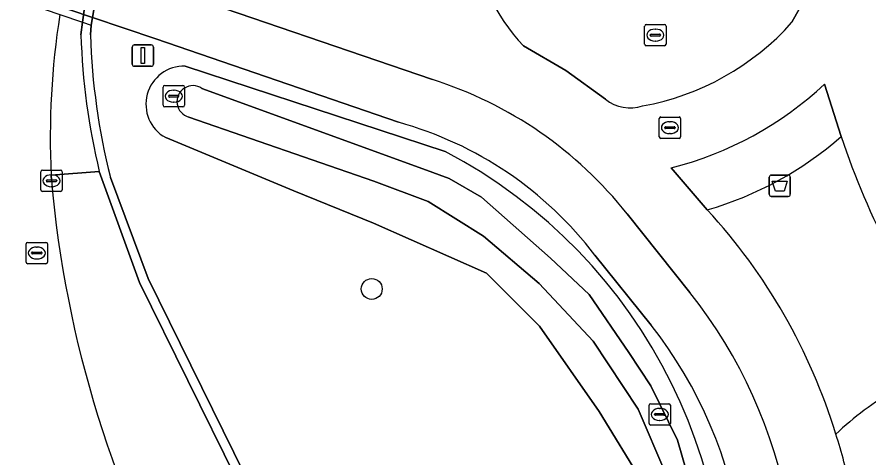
# Model space of a CAD drawing. Extents: x 161477 to 163040, y 383680 to 384871.
# Drawn here: x 162828.52 to 162868.4, y 384216.77 to 384237.44 of the extents above; entities that cross this region are included whole.
import ezdxf

# ---------------------------------------------------------------- set-up
doc = ezdxf.new("R2010")
doc.units = 0
for name, color, linetype in [('IMGEO_Afvalbak', 7, 'Continuous'), ('IMGEO_Berm_open', 7, 'Continuous'), ('IMGEO_Boom', 7, 'Continuous'), ('IMGEO_Fietspad_gesloten', 7, 'Continuous'), ('IMGEO_Greppel_droge_sloot', 7, 'Continuous'), ('IMGEO_Groenvoorziening', 7, 'Continuous'), ('IMGEO_Kolk', 7, 'Continuous'), ('IMGEO_Lichtmast', 7, 'Continuous'), ('IMGEO_Muur', 7, 'Continuous'), ('IMGEO_Oever', 7, 'Continuous'), ('IMGEO_Rijbaan_regionaal_gesloten', 7, 'Continuous'), ('IMGEO_Rioolput', 7, 'Continuous'), ('IMGEO_Tunneldeel', 7, 'Continuous'), ('IMGEO_Verkeerseiland_groen', 7, 'Continuous'), ('IMGEO_Voetpad_halfverhard', 7, 'Continuous'), ('IMGEO_Voetpad_open', 7, 'Continuous')]:
    doc.layers.add(name, color=color, linetype=linetype)

msp = doc.modelspace()

# ---------------------------------------------------------------- linework, layer by layer
at = {"layer": 'IMGEO_Afvalbak'}
for p, q in [((162863.831, 384230.031), (162864.621, 384230.031)), ((162864.621, 384230.031), (162863.831, 384230.031)), ((162863.731, 384229.131), (162863.731, 384229.931)), ((162863.731, 384229.931), (162863.731, 384229.131)), ((162864.721, 384229.931), (162864.721, 384229.131)), ((162864.721, 384229.131), (162864.721, 384229.931)), ((162864.621, 384229.031), (162863.831, 384229.031)), ((162863.831, 384229.031), (162864.621, 384229.031))]:
    msp.add_line(p, q, dxfattribs=at)
msp.add_lwpolyline([(162863.874, 384229.745), (162864.578, 384229.745), (162864.429, 384229.275), (162864.023, 384229.275), (162863.874, 384229.745)], dxfattribs=at)
for centre, start, end in [((162863.831, 384229.931), 90, 180), ((162863.831, 384229.931), 90, 180), ((162864.621, 384229.931), 0, 90), ((162864.621, 384229.931), 360, 90), ((162863.831, 384229.131), 180, 270), ((162863.831, 384229.131), 180, 270), ((162864.621, 384229.131), 270, 0), ((162864.621, 384229.131), 270, 0)]:
    msp.add_arc(centre, 0.1, start, end, dxfattribs=at)
at = {"layer": 'IMGEO_Berm_open'}
for points in [[(162831.515, 384236.603), (162831.582, 384237.2), (162831.95, 384239.787), (162832.678, 384242.615), (162832.917, 384243.228), (162834.012, 384246.039), (162834.111, 384246.234), (162835.203, 384248.385), (162836.352, 384250)], [(162838.782, 384215.812), (162834.262, 384225.001), (162832.375, 384230.194), (162830.12, 384230.034), (162830.132, 384229.79)], [(162830.12, 384230.034), (162832.375, 384230.194)]]:
    msp.add_lwpolyline(points, dxfattribs=at)
for centre, radius, start, end in [((162867.895, 384231.771), 37.815, 171.1924, 182.6326), ((162862.787, 384237.537), 31.286, 181.7108, 193.5745), ((162882.705, 384234.397), 52.775, 185.0079, 209.5254)]:
    msp.add_arc(centre, radius, start, end, dxfattribs=at)
at = {"layer": 'IMGEO_Boom'}
msp.add_circle((162845.128, 384224.694), 0.489, dxfattribs=at)
at = {"layer": 'IMGEO_Fietspad_gesloten'}
for points in [[(162836.778, 384245.485), (162836.082, 384245.65), (162835.227, 384245.852), (162834.472, 384246.111), (162834.358, 384245.916), (162833.299, 384243.1), (162833.066, 384242.48), (162832.465, 384239.782), (162835.636, 384238.743), (162847.965, 384234.506)], [(162865.669, 384244.185), (162865.508, 384238.503), (162864.796, 384237.193)], [(162856.071, 384233.586), (162854.205, 384234.937), (162852.231, 384236.088)], [(162866.323, 384234.297), (162867.103, 384231.84)], [(162860.835, 384228.402), (162859.15, 384230.37)], [(162857.087, 384228.208), (162860.023, 384224.531)]]:
    msp.add_lwpolyline(points, dxfattribs=at)
for centre, radius, start, end in [((162858.209, 384241.841), 8.297, 145.0478, 223.8997), ((162855.636, 384245.346), 12.263, 280.1966, 318.328), ((162842.291, 384216.533), 18.847, 38.2763, 72.4798), ((162855.118, 384246.25), 16.384, 284.248, 313.1507), ((162857.225, 384235.039), 1.856, 231.5418, 288.2729), ((162901.004, 384242.979), 35.684, 198.1888, 217.5053), ((162840.649, 384209.877), 27.398, 16.9993, 42.5432), ((162841.924, 384210.213), 23.078, 342.2232, 38.3483), ((162878.219, 384204.889), 14.919, 105.8043, 135.8795), ((162851.14, 384212.534), 16.597, 9.5052, 18.8149)]:
    msp.add_arc(centre, radius, start, end, dxfattribs=at)
at = {"layer": 'IMGEO_Greppel_droge_sloot'}
for points in [[(162860.249, 384214.801), (162859.438, 384217.609), (162858.196, 384220.147), (162857.165, 384221.718), (162855.307, 384224.441), (162853.498, 384226.142), (162850.258, 384229.004), (162848.746, 384229.868), (162847.524, 384230.331), (162837.178, 384234.095)], [(162836.565, 384232.752), (162845.219, 384229.741), (162847.774, 384228.788), (162850.366, 384227.168), (162852.96, 384224.952), (162855.496, 384222.253), (162857.602, 384219.067), (162858.888, 384216.029)]]:
    msp.add_lwpolyline(points, dxfattribs=at)
msp.add_arc((162836.759, 384233.475), 0.749, 55.9202, 255.012, dxfattribs=at)
at = {"layer": 'IMGEO_Groenvoorziening'}
for points in [[(162832.056, 384237.424), (162831.993, 384237.055), (162831.956, 384236.611)], [(162846.375, 384232.506), (162835.024, 384236.417), (162832.056, 384237.424)], [(162836.398, 384235.14), (162848.559, 384231.138)], [(162861.33, 384205.232), (162858.723, 384198.355), (162857.48, 384197.468), (162856.07, 384198.08), (162855.431, 384199.59), (162856.193, 384201.446), (162857.765, 384206.891), (162858.527, 384211.936), (162857.82, 384215.604), (162855.777, 384218.952), (162852.979, 384222.955), (162850.505, 384225.43), (162845.203, 384227.784), (162841.477, 384229.297), (162835.483, 384231.786)], [(162832.896, 384229.924), (162834.663, 384225.185), (162839.172, 384216.017), (162843.998, 384206.978), (162849.089, 384198.246), (162850.636, 384195.986), (162852.377, 384193.871), (162854.035, 384192.137), (162856.104, 384190.401), (162856.341, 384190.248), (162861.144, 384202.523)], [(162858.203, 384222.993), (162855.572, 384226.284)]]:
    msp.add_lwpolyline(points, dxfattribs=at)
for centre, radius, start, end in [((162863.215, 384237.596), 31.275, 181.8041, 194.1993), ((162836.345, 384233.353), 1.788, 88.3122, 241.1689), ((162841.743, 384215.751), 17.383, 37.2948, 74.5465), ((162837.16, 384209.418), 24.53, 350.1755, 62.3088), ((162841.95, 384210.212), 20.676, 338.1696, 38.1823)]:
    msp.add_arc(centre, radius, start, end, dxfattribs=at)
at = {"layer": 'IMGEO_Kolk'}
for p, q in [((162857.902, 384236.166), (162857.902, 384237.018)), ((162857.977, 384237.092), (162858.829, 384237.092)), ((162858.39, 384236.872), (162858.415, 384236.872)), ((162858.903, 384237.018), (162858.903, 384236.166)), ((162858.161, 384236.586), (162858.161, 384236.598)), ((162858.599, 384236.549), (162858.201, 384236.549)), ((162858.204, 384236.635), (162858.602, 384236.635)), ((162858.645, 384236.598), (162858.645, 384236.586)), ((162858.829, 384236.092), (162857.977, 384236.092)), ((162858.413, 384236.312), (162858.388, 384236.312)), ((162835.36, 384233.305), (162835.36, 384234.157)), ((162835.435, 384234.231), (162836.287, 384234.231)), ((162835.848, 384234.011), (162835.873, 384234.011)), ((162836.361, 384234.157), (162836.361, 384233.305)), ((162835.619, 384233.725), (162835.619, 384233.737)), ((162836.057, 384233.688), (162835.659, 384233.688)), ((162835.662, 384233.774), (162836.06, 384233.774)), ((162836.103, 384233.737), (162836.103, 384233.725)), ((162836.287, 384233.231), (162835.435, 384233.231)), ((162835.871, 384233.451), (162835.846, 384233.451)), ((162829.636, 384229.338), (162829.636, 384230.19)), ((162829.711, 384230.264), (162830.563, 384230.264)), ((162830.124, 384230.044), (162830.149, 384230.044)), ((162830.637, 384230.19), (162830.637, 384229.338)), ((162829.895, 384229.758), (162829.895, 384229.77)), ((162830.333, 384229.721), (162829.935, 384229.721)), ((162829.938, 384229.807), (162830.336, 384229.807)), ((162830.379, 384229.77), (162830.379, 384229.758)), ((162830.563, 384229.264), (162829.711, 384229.264)), ((162830.147, 384229.484), (162830.122, 384229.484)), ((162858.184, 384219.315), (162859.036, 384219.315)), ((162858.109, 384218.389), (162858.109, 384219.241)), ((162858.411, 384218.858), (162858.809, 384218.858)), ((162858.597, 384219.095), (162858.622, 384219.095)), ((162859.11, 384219.241), (162859.11, 384218.389)), ((162858.368, 384218.809), (162858.368, 384218.821)), ((162858.806, 384218.772), (162858.408, 384218.772)), ((162858.62, 384218.535), (162858.595, 384218.535)), ((162858.852, 384218.821), (162858.852, 384218.809)), ((162859.036, 384218.315), (162858.184, 384218.315))]:
    msp.add_line(p, q, dxfattribs=at)
for points in [[(162857.902, 384236.166), (162857.902, 384237.018)], [(162857.977, 384237.092), (162858.829, 384237.092)], [(162858.903, 384237.018), (162858.903, 384236.166)], [(162858.829, 384236.092), (162857.977, 384236.092)], [(162835.36, 384233.305), (162835.36, 384234.157)], [(162835.435, 384234.231), (162836.287, 384234.231)], [(162836.361, 384234.157), (162836.361, 384233.305)], [(162836.287, 384233.231), (162835.435, 384233.231)], [(162829.636, 384229.338), (162829.636, 384230.19)], [(162829.711, 384230.264), (162830.563, 384230.264)], [(162830.637, 384230.19), (162830.637, 384229.338)], [(162830.563, 384229.264), (162829.711, 384229.264)], [(162858.184, 384219.315), (162859.036, 384219.315)], [(162858.109, 384218.389), (162858.109, 384219.241)], [(162859.11, 384219.241), (162859.11, 384218.389)], [(162859.036, 384218.315), (162858.184, 384218.315)]]:
    msp.add_lwpolyline(points, dxfattribs=at)
for centre, radius, start, end in [((162857.979, 384237.016), 0.0765, 91.552, 178.448), ((162857.979, 384237.016), 0.0765, 91.552, 178.448), ((162858.827, 384237.016), 0.0765, 1.552, 88.448), ((162858.827, 384237.016), 0.0765, 1.552, 88.448), ((162858.201, 384236.595), 0.0403, 85.8775, 175.7526), ((162858.198, 384236.585), 0.0366, 178.938, 274.7102), ((162858.602, 384236.592), 0.043, 264.8664, 352.4533), ((162858.606, 384236.597), 0.0386, 1.7309, 96.639), ((162857.979, 384236.168), 0.0765, 181.552, 268.448), ((162857.979, 384236.168), 0.0765, 181.552, 268.448), ((162858.827, 384236.168), 0.0765, 271.552, 358.448), ((162858.827, 384236.168), 0.0765, 271.552, 358.448), ((162835.437, 384234.155), 0.0765, 91.552, 178.448), ((162835.437, 384234.155), 0.0765, 91.552, 178.448), ((162836.285, 384234.155), 0.0765, 1.552, 88.448), ((162836.285, 384234.155), 0.0765, 1.552, 88.448), ((162835.659, 384233.734), 0.0403, 85.8775, 175.7526), ((162835.656, 384233.724), 0.0366, 178.938, 274.7102), ((162836.06, 384233.731), 0.043, 264.8664, 352.4533), ((162836.064, 384233.736), 0.0386, 1.7309, 96.639), ((162835.437, 384233.307), 0.0765, 181.552, 268.448), ((162835.437, 384233.307), 0.0765, 181.552, 268.448), ((162836.285, 384233.307), 0.0765, 271.552, 358.448), ((162836.285, 384233.307), 0.0765, 271.552, 358.448), ((162829.713, 384230.188), 0.0765, 91.552, 178.448), ((162829.713, 384230.188), 0.0765, 91.552, 178.448), ((162830.561, 384230.188), 0.0765, 1.552, 88.448), ((162830.561, 384230.188), 0.0765, 1.552, 88.448), ((162829.935, 384229.767), 0.0403, 85.8775, 175.7526), ((162829.932, 384229.757), 0.0366, 178.938, 274.7102), ((162830.336, 384229.764), 0.043, 264.8664, 352.4533), ((162830.34, 384229.769), 0.0386, 1.7309, 96.639), ((162829.713, 384229.34), 0.0765, 181.552, 268.448), ((162829.713, 384229.34), 0.0765, 181.552, 268.448), ((162830.561, 384229.34), 0.0765, 271.552, 358.448), ((162830.561, 384229.34), 0.0765, 271.552, 358.448), ((162858.186, 384219.239), 0.0765, 91.552, 178.448), ((162858.186, 384219.239), 0.0765, 91.552, 178.448), ((162859.034, 384219.239), 0.0765, 1.552, 88.448), ((162859.034, 384219.239), 0.0765, 1.552, 88.448), ((162858.408, 384218.818), 0.0403, 85.8775, 175.7526), ((162858.813, 384218.82), 0.0386, 1.7309, 96.639), ((162858.405, 384218.808), 0.0366, 178.938, 274.7102), ((162858.809, 384218.815), 0.043, 264.8664, 352.4533), ((162858.186, 384218.391), 0.0765, 181.552, 268.448), ((162858.186, 384218.391), 0.0765, 181.552, 268.448), ((162859.034, 384218.391), 0.0765, 271.552, 358.448), ((162859.034, 384218.391), 0.0765, 271.552, 358.448)]:
    msp.add_arc(centre, radius, start, end, dxfattribs=at)
for centre, major_axis, ratio, start_param, end_param in [((162858.389, 384236.592), (-0.387, 0.002), 0.722429, 4.712389, 7.853982), ((162858.414, 384236.592), (-0.39, 0.002), 0.717154, 1.570796, 4.712389), ((162835.847, 384233.731), (-0.387, 0.002), 0.722429, 4.712389, 7.853982), ((162835.872, 384233.731), (-0.39, 0.002), 0.717154, 1.570796, 4.712389), ((162830.123, 384229.764), (-0.387, 0.002), 0.722429, 4.712389, 7.853982), ((162830.148, 384229.764), (-0.39, 0.002), 0.717154, 1.570796, 4.712389), ((162858.596, 384218.815), (-0.387, 0.002), 0.722429, 4.712389, 7.853982), ((162858.621, 384218.815), (-0.39, 0.002), 0.717154, 1.570796, 4.712389)]:
    msp.add_ellipse(centre, major_axis=major_axis, ratio=ratio, start_param=start_param, end_param=end_param, dxfattribs=at)
at = {"layer": 'IMGEO_Lichtmast'}
for p, q in [((162833.914, 384235.23), (162833.914, 384236.03)), ((162833.914, 384236.03), (162833.914, 384235.23)), ((162834.014, 384236.13), (162834.804, 384236.13)), ((162834.804, 384236.13), (162834.014, 384236.13)), ((162834.904, 384236.03), (162834.904, 384235.23)), ((162834.904, 384235.23), (162834.904, 384236.03)), ((162834.804, 384235.13), (162834.014, 384235.13)), ((162834.014, 384235.13), (162834.804, 384235.13))]:
    msp.add_line(p, q, dxfattribs=at)
msp.add_lwpolyline([(162834.334, 384236.005), (162834.484, 384236.005), (162834.484, 384235.255), (162834.334, 384235.255), (162834.334, 384236.005)], dxfattribs=at)
for centre, start, end in [((162834.014, 384236.03), 90, 180), ((162834.014, 384236.03), 90, 180), ((162834.804, 384236.03), 0, 90), ((162834.804, 384236.03), 360, 90), ((162834.014, 384235.23), 180, 270), ((162834.014, 384235.23), 180, 270), ((162834.804, 384235.23), 270, 0), ((162834.804, 384235.23), 270, 0)]:
    msp.add_arc(centre, 0.1, start, end, dxfattribs=at)
at = {"layer": 'IMGEO_Muur'}
for points in [[(162836.352, 384250), (162835.203, 384248.385), (162834.111, 384246.234), (162834.012, 384246.039), (162832.917, 384243.228), (162832.678, 384242.615), (162831.95, 384239.787), (162831.582, 384237.2), (162831.515, 384236.603)], [(162831.956, 384236.611), (162831.993, 384237.055), (162832.056, 384237.424), (162832.431, 384239.627), (162832.465, 384239.782), (162833.066, 384242.48), (162833.299, 384243.1), (162834.358, 384245.916), (162834.472, 384246.111), (162834.667, 384246.444)], [(162832.375, 384230.194), (162834.262, 384225.001), (162838.782, 384215.812), (162843.611, 384206.766), (162848.712, 384198.018), (162850.284, 384195.721), (162852.049, 384193.576), (162854.188, 384191.397), (162855.839, 384190.049), (162858.095, 384188.596), (162860.852, 384187.373), (162861.422, 384187.183), (162864.936, 384186.244), (162866.956, 384185.718), (162873.333, 384185.888), (162878.492, 384187.139), (162881.892, 384188.674), (162889.662, 384192.97)], [(162885.919, 384191.336), (162881.653, 384189.045), (162878.362, 384187.56), (162873.278, 384186.324), (162866.957, 384186.159), (162865.32, 384186.597), (162865.103, 384186.655), (162864.716, 384186.759), (162861.586, 384187.596), (162861.008, 384187.786), (162858.428, 384188.937), (162858.246, 384189.018), (162856.341, 384190.248), (162856.104, 384190.401), (162854.035, 384192.137), (162852.377, 384193.871), (162850.636, 384195.986), (162849.089, 384198.246), (162843.998, 384206.978), (162839.172, 384216.017), (162834.663, 384225.185), (162832.896, 384229.924)]]:
    msp.add_lwpolyline(points, dxfattribs=at)
for centre, radius, start, end in [((162862.787, 384237.537), 31.286, 181.7108, 193.5745), ((162863.215, 384237.596), 31.275, 181.8041, 194.1993)]:
    msp.add_arc(centre, radius, start, end, dxfattribs=at)
at = {"layer": 'IMGEO_Oever'}
for points in [[(162848.559, 384231.138), (162836.398, 384235.14)], [(162837.178, 384234.095), (162847.524, 384230.331), (162848.746, 384229.868), (162850.258, 384229.004), (162853.498, 384226.142), (162855.307, 384224.441), (162857.165, 384221.718), (162858.196, 384220.147), (162859.438, 384217.609), (162860.249, 384214.801)], [(162858.888, 384216.029), (162857.602, 384219.067), (162855.496, 384222.253), (162852.96, 384224.952), (162850.366, 384227.168), (162847.774, 384228.788), (162845.219, 384229.741), (162836.565, 384232.752)], [(162835.483, 384231.786), (162841.477, 384229.297), (162845.203, 384227.784), (162850.505, 384225.43), (162852.979, 384222.955), (162855.777, 384218.952), (162857.82, 384215.604), (162858.527, 384211.936), (162857.765, 384206.891), (162856.193, 384201.446), (162855.431, 384199.59), (162856.07, 384198.08), (162857.48, 384197.468), (162858.723, 384198.355), (162861.33, 384205.232)]]:
    msp.add_lwpolyline(points, dxfattribs=at)
for centre, radius, start, end in [((162836.345, 384233.353), 1.788, 88.3122, 241.1689), ((162836.759, 384233.475), 0.749, 55.9202, 255.012), ((162837.16, 384209.418), 24.53, 350.1755, 62.3088)]:
    msp.add_arc(centre, radius, start, end, dxfattribs=at)
at = {"layer": 'IMGEO_Rijbaan_regionaal_gesloten'}
msp.add_lwpolyline([(162830.132, 384229.79), (162830.12, 384230.034)], dxfattribs=at)
for centre, radius, start, end in [((162867.895, 384231.771), 37.815, 171.1924, 182.6326), ((162882.705, 384234.397), 52.775, 185.0079, 209.5254)]:
    msp.add_arc(centre, radius, start, end, dxfattribs=at)
at = {"layer": 'IMGEO_Rioolput'}
for p, q in [((162858.583, 384231.828), (162858.583, 384232.68)), ((162858.658, 384232.754), (162859.51, 384232.754)), ((162859.071, 384232.534), (162859.096, 384232.534)), ((162859.584, 384232.68), (162859.584, 384231.828)), ((162858.842, 384232.248), (162858.842, 384232.26)), ((162859.28, 384232.211), (162858.882, 384232.211)), ((162858.885, 384232.297), (162859.283, 384232.297)), ((162859.326, 384232.26), (162859.326, 384232.248)), ((162859.51, 384231.754), (162858.658, 384231.754)), ((162859.094, 384231.974), (162859.069, 384231.974)), ((162829.024, 384226.878), (162829.876, 384226.878)), ((162828.949, 384225.952), (162828.949, 384226.804)), ((162829.437, 384226.658), (162829.462, 384226.658)), ((162829.95, 384226.804), (162829.95, 384225.952)), ((162829.208, 384226.372), (162829.208, 384226.384)), ((162829.646, 384226.335), (162829.248, 384226.335)), ((162829.251, 384226.421), (162829.649, 384226.421)), ((162829.46, 384226.098), (162829.435, 384226.098)), ((162829.692, 384226.384), (162829.692, 384226.372)), ((162829.876, 384225.878), (162829.024, 384225.878))]:
    msp.add_line(p, q, dxfattribs=at)
for points in [[(162858.583, 384231.828), (162858.583, 384232.68)], [(162858.658, 384232.754), (162859.51, 384232.754)], [(162859.584, 384232.68), (162859.584, 384231.828)], [(162859.51, 384231.754), (162858.658, 384231.754)], [(162829.024, 384226.878), (162829.876, 384226.878)], [(162828.949, 384225.952), (162828.949, 384226.804)], [(162829.95, 384226.804), (162829.95, 384225.952)], [(162829.876, 384225.878), (162829.024, 384225.878)]]:
    msp.add_lwpolyline(points, dxfattribs=at)
for centre, radius, start, end in [((162858.66, 384232.678), 0.0765, 91.552, 178.448), ((162858.66, 384232.678), 0.0765, 91.552, 178.448), ((162859.508, 384232.678), 0.0765, 1.552, 88.448), ((162859.508, 384232.678), 0.0765, 1.552, 88.448), ((162858.882, 384232.257), 0.0403, 85.8775, 175.7526), ((162858.879, 384232.247), 0.0366, 178.938, 274.7102), ((162859.283, 384232.254), 0.043, 264.8664, 352.4533), ((162859.287, 384232.259), 0.0386, 1.7309, 96.639), ((162858.66, 384231.83), 0.0765, 181.552, 268.448), ((162858.66, 384231.83), 0.0765, 181.552, 268.448), ((162859.508, 384231.83), 0.0765, 271.552, 358.448), ((162859.508, 384231.83), 0.0765, 271.552, 358.448), ((162829.026, 384226.802), 0.0765, 91.552, 178.448), ((162829.026, 384226.802), 0.0765, 91.552, 178.448), ((162829.874, 384226.802), 0.0765, 1.552, 88.448), ((162829.874, 384226.802), 0.0765, 1.552, 88.448), ((162829.248, 384226.381), 0.0403, 85.8775, 175.7526), ((162829.245, 384226.371), 0.0366, 178.938, 274.7102), ((162829.649, 384226.378), 0.043, 264.8664, 352.4533), ((162829.653, 384226.383), 0.0386, 1.7309, 96.639), ((162829.026, 384225.954), 0.0765, 181.552, 268.448), ((162829.026, 384225.954), 0.0765, 181.552, 268.448), ((162829.874, 384225.954), 0.0765, 271.552, 358.448), ((162829.874, 384225.954), 0.0765, 271.552, 358.448)]:
    msp.add_arc(centre, radius, start, end, dxfattribs=at)
for centre, major_axis, ratio, start_param, end_param in [((162859.07, 384232.254), (-0.387, 0.002), 0.722429, 4.712389, 7.853982), ((162859.095, 384232.254), (-0.39, 0.002), 0.717154, 1.570796, 4.712389), ((162829.436, 384226.378), (-0.387, 0.002), 0.722429, 4.712389, 7.853982), ((162829.461, 384226.378), (-0.39, 0.002), 0.717154, 1.570796, 4.712389)]:
    msp.add_ellipse(centre, major_axis=major_axis, ratio=ratio, start_param=start_param, end_param=end_param, dxfattribs=at)
at = {"layer": 'IMGEO_Tunneldeel'}
msp.add_lwpolyline([(162834.358, 384245.916), (162834.472, 384246.111), (162834.111, 384246.234), (162833.089, 384246.584), (162815.267, 384252.691), (162814.761, 384252.864), (162813.713, 384249.668), (162813.523, 384249.223), (162812.31, 384246.383), (162812.263, 384246.273), (162811.467, 384244.407), (162811.346, 384244.124), (162811.782, 384243.979), (162813.041, 384243.548), (162830.526, 384237.561), (162831.582, 384237.2), (162831.993, 384237.055), (162832.056, 384237.424), (162832.431, 384239.627), (162832.465, 384239.782), (162833.066, 384242.48), (162833.299, 384243.1)], close=True, dxfattribs=at)
at = {"layer": 'IMGEO_Verkeerseiland_groen'}
for points in [[(162864.796, 384237.193), (162865.508, 384238.503), (162865.669, 384244.185)], [(162852.231, 384236.088), (162854.205, 384234.937), (162856.071, 384233.586)]]:
    msp.add_lwpolyline(points, dxfattribs=at)
for centre, radius, start, end in [((162858.209, 384241.841), 8.297, 145.0478, 223.8997), ((162855.636, 384245.346), 12.263, 280.1966, 318.328), ((162857.225, 384235.039), 1.856, 231.5418, 288.2729), ((162856.264, 384244.169), 16.416, 286.1685, 311.3211), ((162901.004, 384242.979), 35.684, 198.1888, 217.5053), ((162840.649, 384209.877), 27.398, 16.9993, 42.5432), ((162876.979, 384207.191), 14.731, 119.8959, 133.4416)]:
    msp.add_arc(centre, radius, start, end, dxfattribs=at)
at = {"layer": 'IMGEO_Voetpad_halfverhard'}
msp.add_lwpolyline([(162811.467, 384244.407), (162811.346, 384244.124), (162811.782, 384243.979), (162813.041, 384243.548), (162830.526, 384237.561), (162831.582, 384237.2), (162831.993, 384237.055), (162832.056, 384237.424)], close=True, dxfattribs=at)
at = {"layer": 'IMGEO_Voetpad_open'}
msp.add_lwpolyline([(162812.31, 384246.383), (162812.263, 384246.273), (162811.467, 384244.407), (162832.056, 384237.424), (162832.431, 384239.627), (162832.465, 384239.782)], close=True, dxfattribs=at)
for points in [[(162835.636, 384238.743), (162832.465, 384239.782), (162832.431, 384239.627), (162832.056, 384237.424), (162835.024, 384236.417), (162846.375, 384232.506)], [(162847.965, 384234.506), (162835.636, 384238.743)], [(162867.103, 384231.84), (162866.323, 384234.297)], [(162859.15, 384230.37), (162860.835, 384228.402)], [(162860.023, 384224.531), (162857.087, 384228.208)], [(162855.572, 384226.284), (162858.203, 384222.993)]]:
    msp.add_lwpolyline(points, dxfattribs=at)
for centre, radius, start, end in [((162842.291, 384216.533), 18.847, 38.2763, 72.4798), ((162855.118, 384246.25), 16.384, 284.248, 313.1507), ((162841.743, 384215.751), 17.383, 37.2948, 74.5465), ((162856.264, 384244.169), 16.416, 286.1685, 311.3211), ((162841.924, 384210.213), 23.078, 342.2232, 38.3483), ((162841.95, 384210.212), 20.676, 338.1696, 38.1823), ((162876.979, 384207.191), 14.731, 119.8959, 133.4416), ((162878.219, 384204.889), 14.919, 105.8043, 135.8795), ((162851.14, 384212.534), 16.597, 9.5052, 18.8149)]:
    msp.add_arc(centre, radius, start, end, dxfattribs=at)

doc.saveas('drawing.dxf')
